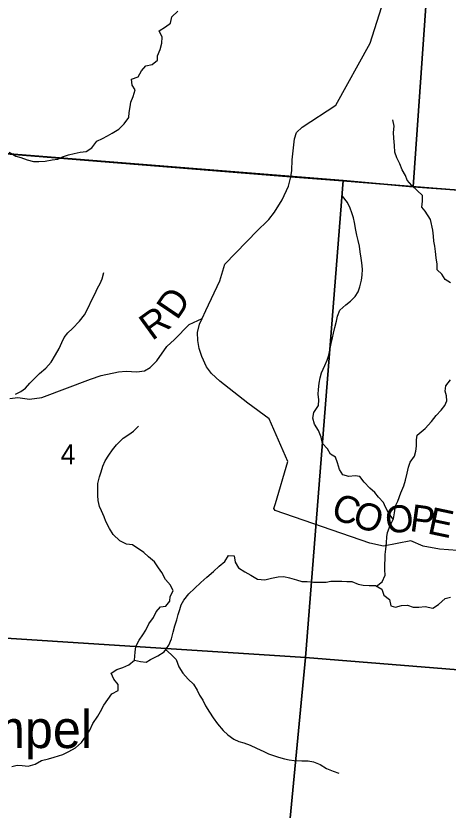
# Model space of a CAD drawing. Extents: x 1715311 to 2083412, y 146837 to 553079.
# Drawn here: x 1963973 to 1968760, y 339371 to 348173 of the extents above; entities that cross this region are included whole.
import ezdxf

# ---------------------------------------------------------------- set-up
doc = ezdxf.new("R2010")
doc.units = 0
for name, color, linetype in [('GM_X_Minor_River', 7, 'Continuous'), ('GM_X_Section', 7, 'Continuous'), ('GM_X_Section_Text', 7, 'Continuous'), ('GM_X_Township', 7, 'Continuous'), ('GM_X_Township_Road', 7, 'Continuous'), ('GM_X_Township_Road_Text', 7, 'Continuous'), ('GM_X_Unincorporated_Text', 7, 'Continuous')]:
    doc.layers.add(name, color=color, linetype=linetype)

msp = doc.modelspace()

# ---------------------------------------------------------------- linework, layer by layer
at = {"layer": 'GM_X_Minor_River'}
for points in [[(1963896.9, 346661.5), (1963972.5, 346617.1), (1964028.3, 346604.8), (1964098.1, 346578.5), (1964165.8, 346558.2), (1964227.7, 346557.9), (1964297.6, 346561.6), (1964373.5, 346577.3), (1964437.4, 346587), (1964487.4, 346612.8), (1964555.3, 346634.5), (1964617.2, 346648.2), (1964685.1, 346661.9), (1964751, 346671.6), (1964815.1, 346709.3), (1964869.3, 346783.1), (1964933.2, 346812.9), (1964987.3, 346844.6), (1965037.3, 346872.4), (1965111.3, 346918.1), (1965173.4, 346975.9), (1965223.6, 347045.7), (1965227.9, 347101.7), (1965238.1, 347163.7), (1965246.3, 347215.7), (1965270.5, 347281.6), (1965294.8, 347353.6), (1965261.1, 347405.8), (1965251.4, 347471.9), (1965327.3, 347499.5), (1965365.5, 347563.4), (1965411.7, 347619.2), (1965483.6, 347634.9), (1965539.7, 347680.7), (1965539.9, 347730.7), (1965570.1, 347800.6), (1965590.4, 347870.6), (1965592.7, 347938.6), (1965561, 348008.8), (1965629.1, 348052.5), (1965685.1, 348094.3), (1965701.4, 348162.3), (1965767.5, 348224)], [(1968504.1, 346010.2), (1968468.1, 346052.4), (1968476.4, 346120.4), (1968474.7, 346184.4), (1968417, 346238.7), (1968357.4, 346295), (1968307.8, 346351.3), (1968286, 346403.4), (1968252.4, 346467.6), (1968226.7, 346531.8), (1968191.1, 346600), (1968169.4, 346664.1), (1968165.8, 346738.2), (1968158.1, 346818.2), (1968156.4, 346882.3), (1968160.7, 346952.3), (1968149, 347020.4)], [(1968151.9, 342594), (1968104.2, 342658.4), (1968064.5, 342726.6), (1968042.8, 342778.7), (1967987.2, 342839), (1967947.5, 342889.2), (1967893.8, 342939.4), (1967830.3, 343005.8), (1967782.7, 343070), (1967728.8, 343076.2), (1967658.9, 343066.5), (1967593.2, 343084.9), (1967557.5, 343145), (1967533.9, 343219.2), (1967514.2, 343281.3), (1967456.5, 343315.6), (1967422.8, 343373.8), (1967367.2, 343434), (1967353.5, 343504.1), (1967323.9, 343578.3), (1967278.3, 343648.5), (1967260.6, 343714.6), (1967270.9, 343778.6), (1967325.1, 343854.4), (1967329.4, 343916.4), (1967321.7, 343982.5), (1967323.9, 344032.5), (1967330.2, 344104.5), (1967344.4, 344160.5), (1967356.6, 344218.4), (1967394.9, 344298.3), (1967421.1, 344358.2), (1967437.3, 344412.1), (1967451.5, 344468.1), (1967465.8, 344542.1), (1967480, 344604), (1967490.2, 344656), (1967504.5, 344720), (1967522.7, 344790), (1967532.9, 344843.9), (1967559.2, 344911.8), (1967625.3, 344971.6), (1967677.3, 345011.4), (1967729.5, 345063.2), (1967763.6, 345115), (1967783.8, 345171), (1967802.1, 345244.9), (1967806.3, 345298.9), (1967810.6, 345365), (1967804.9, 345435), (1967797.2, 345489.1), (1967787.5, 345557.2), (1967779.8, 345619.2), (1967764.1, 345683.3), (1967750.4, 345741.4), (1967738.6, 345799.5), (1967723, 345881.6), (1967711.3, 345935.7), (1967693.6, 345989.8), (1967675.8, 346042), (1967644.2, 346106.1), (1967590.6, 346174.4)], [(1968785.6, 345214.5), (1968725.6, 345252.4), (1968689.6, 345310.4), (1968637.5, 345360.4), (1968637.4, 345422.5), (1968629.3, 345490.5), (1968621.2, 345560.6), (1968611.1, 345622.7), (1968601, 345674.7), (1968596.9, 345730.8), (1968590.8, 345798.9), (1968565.5, 345915.1), (1968504.1, 346010.2)], [(1963967.1, 343979.7), (1964027.1, 344009.4), (1964077.1, 344047.2), (1964127.3, 344101), (1964183.4, 344156.8), (1964233.5, 344210.6), (1964303.6, 344268.3), (1964363.8, 344336), (1964412, 344415.9), (1964452.2, 344485.7), (1964482.4, 344551.6), (1964508.6, 344607.5), (1964546.8, 344659.4), (1964598.9, 344709.2), (1964677, 344790.9), (1964733.2, 344860.6), (1964775.5, 344946.5), (1964811.7, 345018.4), (1964847.9, 345088.2), (1964878.2, 345156.1), (1964906.3, 345208), (1964926.5, 345260), (1964946.8, 345329.9)], [(1968504.1, 343600.4), (1968574.8, 343676.2), (1968628.6, 343744.4), (1968682.4, 343804.6), (1968724.2, 343854.7), (1968744.1, 343906.8), (1968742, 343960.9), (1968727.9, 344012.9), (1968733.8, 344073), (1968787.6, 344139.2)], [(1965287.3, 341034.5), (1965293.7, 341122.5), (1965299.9, 341182.5), (1965336.2, 341254.4), (1965378.3, 341312.2), (1965412.5, 341366.1), (1965446.7, 341436), (1965494.9, 341505.8), (1965527.1, 341569.6), (1965573.3, 341625.5), (1965635.1, 341631.2), (1965679.3, 341687), (1965679.5, 341739), (1965715.7, 341802.9), (1965684.1, 341863), (1965628.4, 341925.3), (1965588.9, 342005.5), (1965551.2, 342055.7), (1965507.6, 342121.9), (1965442, 342178.2), (1965388.3, 342224.5), (1965262.9, 342309.1), (1965199.1, 342319.4), (1965123.4, 342353.8), (1965049.9, 342424.1), (1965010.3, 342492.3), (1964968.7, 342568.5), (1964949, 342622.6), (1964921.3, 342686.8), (1964897.6, 342736.9), (1964883.9, 342801), (1964880.2, 342859.1), (1964878.5, 342929.1), (1964880.7, 342989.1), (1964899, 343065), (1964915.2, 343119), (1964935.5, 343182.9), (1964961.7, 343240.8), (1965001.9, 343304.7), (1965044, 343364.5), (1965088.2, 343418.3), (1965160.3, 343492), (1965222.4, 343533.8), (1965274.4, 343569.6), (1965330.5, 343625.3)], [(1967966.5, 341853.5), (1968029, 341902.4), (1968063.3, 341976.3), (1968059.5, 342034.3), (1968059.8, 342098.4), (1968062, 342152.4), (1968062.3, 342202.4), (1968068.5, 342264.4), (1968076.8, 342332.4), (1968081.1, 342398.4), (1968087.3, 342448.4), (1968119.5, 342524.2), (1968153.8, 342598.1), (1968166.1, 342666.1), (1968178.4, 342744.1), (1968204.5, 342796), (1968236.9, 342887.9), (1968269.1, 342965.8), (1968287.4, 343027.7), (1968305.7, 343103.6), (1968321.9, 343171.6), (1968338.1, 343225.5), (1968386.3, 343293.3), (1968400.5, 343349.3), (1968408.7, 343403.3), (1968409, 343473.3), (1968417.2, 343525.3), (1968504.1, 343600.4)], [(1963927.2, 339854.2), (1963985.1, 339870), (1964041, 339865.7), (1964106.8, 339857.4), (1964186.7, 339879.1), (1964256.7, 339920.8), (1964334.7, 339940.4), (1964396.6, 339958.2), (1964492.5, 339985.7), (1964560.5, 340019.4), (1964632.5, 340061.1), (1964698.6, 340120.9), (1964750.8, 340192.6), (1964793, 340258.5), (1964823.3, 340330.4), (1964879.5, 340412.1), (1964909.7, 340464), (1964945.9, 340533.9), (1964992.1, 340595.7), (1965034.2, 340659.5), (1965106.2, 340695.2), (1965106.5, 340761.3), (1965056.9, 340823.5), (1965029.3, 340889.6), (1965089.3, 340929.4), (1965157.2, 340953.1), (1965225.2, 340982.8), (1965287.3, 341034.5), (1965351.1, 341016.2), (1965414.9, 341012), (1965464.9, 341039.7), (1965543, 341081.4), (1965613, 341125.1), (1965665.2, 341198.9), (1965697.4, 341270.8), (1965715.7, 341342.7), (1965732, 341414.7), (1965756.2, 341478.6), (1965768.5, 341540.5), (1965788.6, 341592.5), (1965804.8, 341644.4), (1965831, 341698.3), (1965889.2, 341768.1), (1965951.3, 341825.8), (1966021.4, 341893.5), (1966087.5, 341951.2), (1966159.7, 342014.9), (1966223.8, 342072.7), (1966285.9, 342126.4), (1966328.1, 342192.2), (1966391.9, 342190), (1966399.6, 342119.9), (1966439.2, 342055.7), (1966506.9, 342013.4), (1966574.6, 341973), (1966648.2, 341930.7), (1966728, 341922.3), (1966803.9, 341940), (1966875.8, 341957.7), (1966941.7, 341961.4), (1967003.5, 341945.1), (1967081.2, 341922.7), (1967141, 341904.5), (1967198.9, 341904.2), (1967268.7, 341897.9), (1967356.5, 341895.5), (1967408.4, 341897.2), (1967462.3, 341909), (1967532.2, 341908.7), (1967584, 341908.5), (1967637.9, 341904.2), (1967691.8, 341904), (1967763.5, 341875.6), (1967819.3, 341863.4), (1967885.2, 341861.1), (1967957, 341858.8), (1968026.7, 341820.4), (1968048.3, 341752.3), (1968110, 341704), (1968125.6, 341633.9)], [(1968504, 341626.4), (1968590.6, 341610), (1968654.4, 341650.1), (1968726.2, 341714.3), (1968786.1, 341732.5)], [(1968125.6, 341633.9), (1968177.5, 341619.7), (1968243.4, 341639.4), (1968311.3, 341643.1), (1968373, 341620.8), (1968434.9, 341620.5), (1968504, 341626.4)], [(1965630, 341149.1), (1965692.7, 341096.7), (1965748.3, 341038.5), (1965775.9, 340958.3), (1965821.5, 340888.1), (1965881.1, 340821.8), (1965938.7, 340767.5), (1965980.3, 340701.3), (1966006, 340643.1), (1966041.7, 340589), (1966073.3, 340524.8), (1966116.9, 340454.6), (1966158.6, 340394.4), (1966206.2, 340326.1), (1966267.7, 340251.8), (1966319.4, 340205.6), (1966387, 340157.2), (1966442.8, 340133), (1966498.6, 340114.7), (1966568.4, 340090.4), (1966636.1, 340056.1), (1966717.7, 340021.7), (1966771.5, 339995.5), (1966827.3, 339975.2), (1966881.1, 339956.9), (1966946.8, 339938.6), (1967000.7, 339926.4), (1967056.5, 339920.1), (1967140.3, 339917.8), (1967210.2, 339917.4), (1967270, 339907.2), (1967341.7, 339874.8), (1967411.4, 339832.5), (1967485.1, 339802.1), (1967550.8, 339781.8)]]:
    msp.add_lwpolyline(points, dxfattribs=at)
at = {"layer": 'GM_X_Section'}
for points in [[(1963420.2, 352039.6), (1968750.1, 351653.6), (1968371.3, 346279.5), (1967597.2, 346348), (1963066.7, 346709)], [(1968750.1, 351653.6), (1974119.3, 351259.5), (1973697, 345890.3), (1973160.9, 345929.9), (1968371.3, 346279.5)], [(1963066.7, 346709), (1967597.2, 346348), (1967181.7, 341063.4), (1961571, 341425.2), (1962038.6, 346789.7)], [(1967597.2, 346348), (1968371.3, 346279.5), (1973160.9, 345929.9), (1972760.7, 340612.8), (1967181.7, 341063.4)], [(1961571, 341425.2), (1967181.7, 341063.4), (1966674.1, 335760.9), (1961151.5, 336190.7)], [(1967181.7, 341063.4), (1972760.7, 340612.8), (1972308.4, 335313.6), (1966674.1, 335760.9)]]:
    msp.add_lwpolyline(points, close=True, dxfattribs=at)
at = {"layer": 'GM_X_Township'}
for points in [[(1985738.3, 360944.3), (1985383.8, 356640.2), (1984847.2, 350030.1), (1984507.3, 345999.8), (1984436.4, 345172.5), (1984423, 345015.2), (1982277.8, 345208.6), (1981975, 345225.2), (1981635.9, 345260.4), (1981067.6, 345285.4), (1974501.5, 345814.1), (1974438.7, 345819.2), (1973653.8, 345882.4), (1973102.2, 345907.8), (1968500.1, 346272.2), (1967594.7, 346346.7), (1967018.4, 346390), (1960705.7, 346899.9)], [(1960705.7, 346899.9), (1967018.4, 346390), (1967594.7, 346346.7), (1968500.1, 346272.2), (1973102.2, 345907.8), (1973653.8, 345882.4), (1974438.7, 345819.2), (1974501.5, 345814.1), (1981067.6, 345285.4), (1981635.9, 345260.4), (1981975, 345225.2), (1982277.8, 345208.6), (1984423, 345015.2), (1984006.9, 340156), (1983804.4, 337791.6)]]:
    msp.add_lwpolyline(points, dxfattribs=at)
at = {"layer": 'GM_X_Township_Road'}
for points in [[(1966772.6, 345917.4), (1966838, 345996.8), (1966920.7, 346132.9), (1966990.9, 346284.9), (1967018.4, 346390), (1967030.1, 346458.7), (1967034.3, 346578.9), (1967060.2, 346811.1), (1967081.9, 346879.6), (1967142.1, 346939.7), (1967515.2, 347181.9), (1967897.5, 347869.3), (1968177.8, 348759.2), (1968421.8, 348943.8), (1968506.2, 349007.7), (1968711.6, 348986.6), (1968731.9, 348984.5)], [(1963906.1, 343933.7), (1963995.6, 343944.3), (1964123.3, 343924.5), (1964260.1, 343945.6), (1964798.4, 344148.2), (1964915.5, 344187.7), (1965107.7, 344227.2), (1965192.9, 344236.8), (1965311.8, 344227), (1965397.6, 344240.7), (1965459.9, 344275.8), (1965534, 344349.8), (1965645.1, 344507.7), (1965728.9, 344587.6), (1965892.6, 344753.2), (1966036.6, 344820.9), (1966075.8, 344907.2), (1966231.7, 345238.5), (1966287.9, 345422.3), (1966647.6, 345795.5), (1966756.2, 345897.4), (1966772.6, 345917.4)], [(1968863.2, 342247.5), (1968665.5, 342261.4), (1968481.8, 342296.1), (1968346.5, 342355), (1968045, 342296.5), (1967893.9, 342331), (1966844.1, 342692.8), (1966829, 342713.3), (1966846.5, 342767.7), (1966984.8, 343232.7), (1966777.4, 343706.7), (1966541.6, 343882.1), (1966229.8, 344125.7), (1966138.2, 344209.5), (1966083.6, 344285.5), (1966031, 344398.6), (1966003.7, 344486.3), (1965988.1, 344575.9), (1965984.2, 344663.6), (1966007.6, 344757.2), (1966036.6, 344820.9)]]:
    msp.add_lwpolyline(points, dxfattribs=at)

# ---------------------------------------------------------------- texts
at = {"layer": 'GM_X_Section_Text'}
msp.add_text('4', height=221, rotation=0.00001, dxfattribs=at).set_placement((1964467.6, 343204.4))
at = {"layer": 'GM_X_Township_Road_Text'}
for s, rotation, p in [('D', 55.97105, (1965758.4, 344791.8)), ('R', 35.87614, (1965480.6, 344566.6)), ('C', 340.48008, (1967448.4, 342611.9)), ('O', 341.23406, (1967684.7, 342528.2)), ('O', 7.9733, (1968085.5, 342429)), ('P', 352.20723, (1968325.2, 342465.6)), ('E', 348.06897, (1968520.1, 342439.1))]:
    msp.add_text(s, height=300, rotation=rotation, dxfattribs=at).set_placement(p)
at = {"layer": 'GM_X_Unincorporated_Text'}
msp.add_text('Rempel', height=417, rotation=0.00001, dxfattribs=at).set_placement((1962894.6, 340058.5))

doc.saveas('drawing.dxf')
